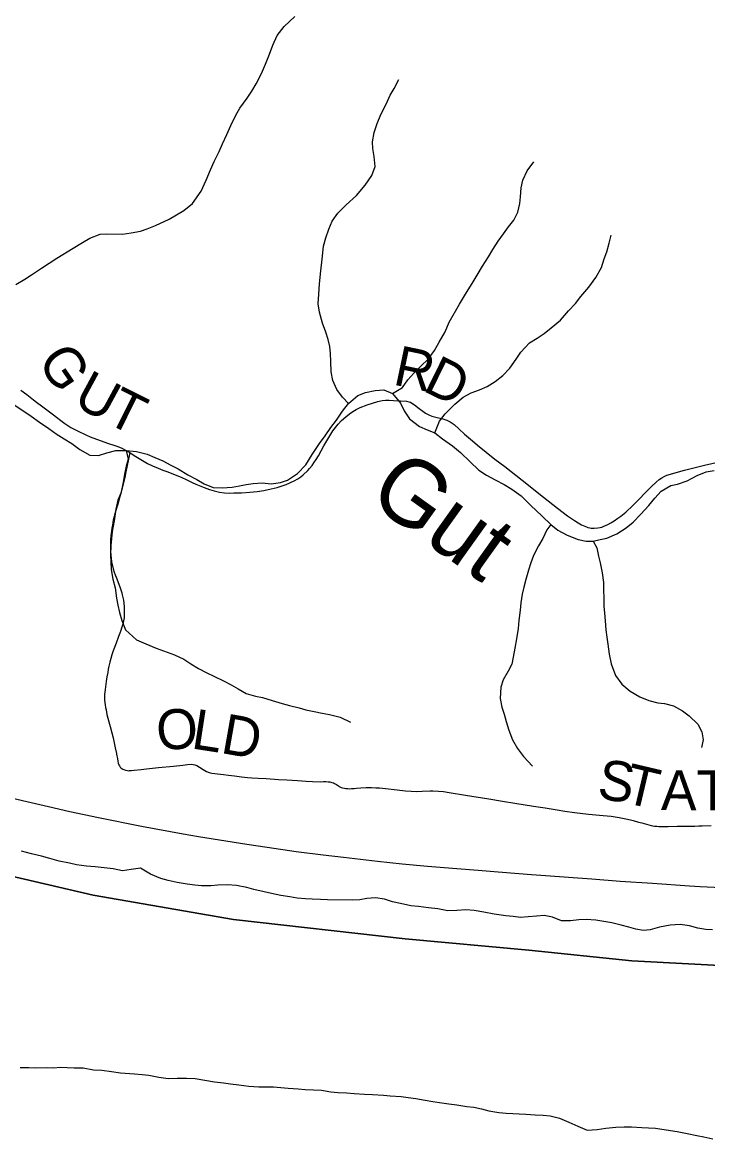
# Model space of a CAD drawing. Extents: x 1451455 to 1749751, y 218250 to 574981.
# Drawn here: x 1612625 to 1617763, y 236812 to 245182 of the extents above; entities that cross this region are included whole.
import ezdxf

# ---------------------------------------------------------------- set-up
doc = ezdxf.new("R2010")
doc.units = 0
for name, color, linetype in [('GM_X_County', 7, 'Continuous'), ('GM_X_Major_River', 7, 'Continuous'), ('GM_X_Minor_River', 7, 'Continuous'), ('GM_X_Minor_River_Text', 7, 'Continuous'), ('GM_X_Township', 7, 'Continuous'), ('GM_X_Township_Road', 7, 'Continuous'), ('GM_X_Township_Road_Text', 7, 'Continuous'), ('GM_X_US_Route', 7, 'Continuous')]:
    doc.layers.add(name, color=color, linetype=linetype)

msp = doc.modelspace()

# ---------------------------------------------------------------- linework, layer by layer
at = {"layer": 'GM_X_County'}
msp.add_lwpolyline([(1612273.7, 238843.2), (1613155.8, 238638.9), (1614207.9, 238456.6), (1615494, 238310.5), (1616422.2, 238226.5), (1617194.2, 238144.4), (1618374.4, 238082.4)], dxfattribs=at)
at = {"layer": 'GM_X_Major_River'}
for points in [[(1617799.7, 238378.2), (1617749.7, 238380.7), (1617689.7, 238391.5), (1617625.9, 238408.2), (1617555.9, 238417), (1617481.7, 238413.9), (1617401.4, 238396.8), (1617331.1, 238377.6), (1617281, 238374.2), (1617225.1, 238382.9), (1617171.2, 238397.5), (1617115.3, 238414.2), (1617045.4, 238431), (1616983.5, 238441.7), (1616923.5, 238450.4), (1616851.5, 238455.3), (1616797.3, 238451.9), (1616735.2, 238446.6), (1616667.1, 238445.4), (1616599.3, 238472.2), (1616537.4, 238485), (1616479.3, 238479.6), (1616417.1, 238474.4), (1616361, 238471), (1616305, 238477.6), (1616249, 238482.3), (1616163.1, 238495.3), (1616085.1, 238510.2), (1616013.2, 238523.1), (1615951.2, 238527.8), (1615883, 238522.6), (1615814.9, 238521.4), (1615739, 238534.3), (1615669, 238543.1), (1615595, 238552), (1615537, 238558.7), (1615459.1, 238575.6), (1615401.2, 238588.3), (1615339.4, 238607), (1615273.4, 238617.8), (1615207.3, 238612.6), (1615155.1, 238603.2), (1615101, 238599.8), (1614912.8, 238602), (1614860.7, 238604.6), (1614796.7, 238607.3), (1614746.7, 238609.9), (1614684.7, 238616.6), (1614630.7, 238625.3), (1614562.8, 238636.1), (1614492.8, 238650.9), (1614436.9, 238663.6), (1614361, 238680.5), (1614309.1, 238695.1), (1614229.2, 238710), (1614163.2, 238714.8), (1614091.1, 238713.6), (1614039, 238708.2), (1613966.9, 238707.1), (1613916.8, 238711.7), (1613860.9, 238720.3), (1613784.9, 238733.2), (1613719, 238748), (1613663.1, 238762.7), (1613585.4, 238795.6), (1613509.9, 238840.5), (1613441.7, 238831.3), (1613375.5, 238820.1), (1613305.6, 238834.9), (1613237.6, 238843.7), (1613171.6, 238850.5), (1613105.6, 238855.2), (1613031.6, 238866.1), (1612977.6, 238876.8), (1612899.8, 238893.7), (1612829.9, 238912.5), (1612768, 238929.2), (1612692.1, 238948.2), (1612618.3, 238969)], [(1612608.9, 237345.3), (1612673, 237346.5), (1612725, 237343.9), (1612807.1, 237345), (1612859.2, 237344.4), (1612911.3, 237347.8), (1612961.3, 237345.2), (1613013.4, 237342.6), (1613079.5, 237343.8), (1613159.4, 237328.9), (1613221.4, 237326.1), (1613293.4, 237315.3), (1613361.4, 237306.5), (1613465.4, 237297.3), (1613523.4, 237292.6), (1613573.4, 237288), (1613647.3, 237273.1), (1613719.3, 237262.3), (1613785.4, 237265.5), (1613855.5, 237266.7), (1613921.6, 237263.9), (1614065.4, 237238.2), (1614133.4, 237231.4), (1614185.4, 237222.8), (1614247.4, 237216.1), (1614323.4, 237207.2), (1614397.4, 237200.4), (1614447.4, 237199.8), (1614507.5, 237201.1), (1614563.5, 237196.4), (1614617.6, 237191.8), (1614693.6, 237186.9), (1614745.6, 237180.3), (1614807.6, 237177.6), (1614867.7, 237174.9), (1614937.6, 237164), (1614993.6, 237159.4), (1615055.7, 237156.7), (1615113.7, 237152), (1615189.7, 237147.1), (1615249.8, 237142.4), (1615331.8, 237137.4), (1615383.8, 237132.8), (1615463.9, 237127.9), (1615517.8, 237121.2), (1615575.8, 237114.6), (1615645.8, 237101.7), (1615701.7, 237091.1), (1615769.7, 237080.3), (1615823.7, 237073.6), (1615881.6, 237067), (1615957.6, 237054.1), (1616009.6, 237047.5), (1616067.5, 237036.8), (1616121.4, 237020.1), (1616197.4, 237009.2), (1616251.4, 237004.6), (1616399.4, 236994.9), (1616469.5, 236992), (1616529.5, 236989.4), (1616581.5, 236982.7), (1616653.4, 236965.9), (1616723.2, 236937), (1616790.9, 236906.2), (1616860.6, 236875.4), (1616934.7, 236880.5), (1616999, 236891.8), (1617075.1, 236898.9), (1617137.2, 236900.2), (1617193.3, 236901.5), (1617269.3, 236896.6), (1617319.4, 236894.1), (1617371.4, 236891.4), (1617451.4, 236878.5), (1617535.3, 236865.5), (1617609.2, 236850.6), (1617681.1, 236835.8), (1617735.1, 236827.1), (1617801, 236812.4)]]:
    msp.add_lwpolyline(points, dxfattribs=at)
at = {"layer": 'GM_X_Minor_River'}
for points in [[(1612576.9, 243215.9), (1612643.6, 243257.1), (1612694, 243288.6), (1612768.8, 243337.7), (1612825.4, 243377), (1612883.9, 243414.4), (1613005.1, 243489), (1613075.7, 243532.1), (1613130.2, 243563.5), (1613208.7, 243594.6), (1613258.8, 243595.9), (1613376.9, 243594.4), (1613441.1, 243603.6), (1613511.3, 243616.8), (1613561.6, 243634.2), (1613624, 243659.4), (1613724.8, 243706.2), (1613781.2, 243737.6), (1613835.7, 243770.9), (1613900.5, 243824.2), (1613965.8, 243915.5), (1614003, 243999.2), (1614036, 244074.9), (1614062.9, 244138.7), (1614100, 244214.4), (1614126.7, 244270.1), (1614157.7, 244339.8), (1614188.6, 244407.6), (1614225.7, 244485.2), (1614256.4, 244536.9), (1614309.5, 244612.4), (1614346.3, 244666), (1614379, 244719.7), (1614418.1, 244797.3), (1614449.1, 244867), (1614478.1, 244942.8), (1614503, 245010.6), (1614536, 245082.3), (1614589, 245149.8), (1614668.1, 245224.9)], [(1615071.3, 242323.2), (1615026, 242372), (1614982.8, 242428.8), (1614951.9, 242495.4), (1614940.9, 242561.7), (1614938.1, 242639.9), (1614935, 242700), (1614929.8, 242750.2), (1614918.6, 242804.5), (1614899.5, 242858.9), (1614874.5, 242927.4), (1614851.8, 243009.9), (1614842.8, 243072.2), (1614847.9, 243144.2), (1614853.1, 243222.3), (1614862.6, 243318.4), (1614872, 243406.4), (1614883.5, 243502.4), (1614900.5, 243566.3), (1614921.5, 243630), (1614948.5, 243691.8), (1614989.5, 243751.2), (1615052.5, 243814.4), (1615129.7, 243883.4), (1615195, 243960.5), (1615246.1, 244033.9), (1615269.2, 244099.6), (1615262.4, 244175.9), (1615253.3, 244236.1), (1615250.1, 244286.3), (1615263.2, 244356.2), (1615286.3, 244424), (1615313.3, 244489.7), (1615352.6, 244569.2), (1615381.7, 244634.9), (1615412.5, 244686.5), (1615447.6, 244754.1)], [(1615400.8, 242398.3), (1615475.5, 242445.2), (1615514.5, 242500.7), (1615561.3, 242552.1), (1615616.2, 242605.4), (1615667, 242656.7), (1615714.1, 242722.1), (1615749.1, 242783.7), (1615794.3, 242861.1), (1615825.5, 242932.8), (1615903.7, 243067.9), (1615955.1, 243155.2), (1615998.2, 243222.7), (1616035.2, 243286.3), (1616074.3, 243353.8), (1616119.4, 243423.2), (1616152.3, 243478.9), (1616193.3, 243540.3), (1616232.2, 243595.9), (1616269, 243647.4), (1616309.9, 243698.9), (1616338.9, 243758.5), (1616355.9, 243824.4), (1616358.7, 243874.4), (1616365.7, 243940.5), (1616378.6, 243998.4), (1616409.8, 244068), (1616458.9, 244135.4)], [(1615716.5, 242104.9), (1615751.9, 242192.5), (1615794.7, 242245.9), (1615867.9, 242319), (1615928.8, 242372.1), (1615989.4, 242403.3), (1616051.8, 242426.3), (1616110.2, 242451.5), (1616170.9, 242488.6), (1616227.6, 242533.9), (1616280.5, 242589.1), (1616327.6, 242656.5), (1616362.5, 242708.1), (1616427.6, 242779.3), (1616484.2, 242814.5), (1616536.8, 242849.7), (1616589.5, 242891), (1616660.5, 242948), (1616719.7, 243019.2), (1616772.5, 243072.5), (1616813.4, 243126), (1616872.6, 243197.2), (1616923.7, 243268.6), (1616967, 243344.1), (1616988, 243407.9), (1617006.8, 243461.7), (1617025.9, 243525.5), (1617038.8, 243585.4)], [(1612562.8, 242313.7), (1612628.2, 242270.6), (1612689.7, 242229.5), (1612753, 242184.5), (1612824.3, 242137.3), (1612877.7, 242096.4), (1612939.2, 242059.4), (1612996.7, 242024.4), (1613056.1, 241979.4), (1613129.5, 241936.2), (1613195.5, 241933.2), (1613257.9, 241954.3), (1613326.2, 241971.3), (1613404.3, 241972.1), (1613480.2, 241962.9), (1613560, 241943.6), (1613617.6, 241918.7), (1613677.3, 241893.7), (1613738.9, 241862.7), (1613792.5, 241833.9), (1613865.8, 241788.6), (1613933.4, 241753.5), (1613986.9, 241720.6), (1614056.5, 241693.5), (1614122.6, 241692.5), (1614198.7, 241697.4), (1614252.9, 241706.5), (1614303.1, 241717.8), (1614355.3, 241725), (1614423.4, 241728), (1614491.4, 241722.9), (1614559.6, 241731.9), (1614611.9, 241749.1), (1614688.7, 241798), (1614749.8, 241865.2), (1614797.1, 241940.6), (1614852.4, 242024), (1614895.3, 242081.4), (1614938.4, 242144.9), (1614979.3, 242198.4), (1615026.3, 242265.8), (1615071.3, 242323.2), (1615140.3, 242384.3), (1615196.7, 242405.4), (1615271, 242422.3), (1615335.1, 242425.3), (1615400.8, 242398.3), (1615459.7, 242327.2), (1615488.8, 242268.7), (1615527.9, 242210), (1615603.1, 242152.7), (1615660.8, 242127.8), (1615716.5, 242104.9), (1615775.8, 242057.9), (1615849.1, 242006.6), (1615910.3, 241955.6), (1615983.3, 241886.3), (1616048.4, 241825.2), (1616103.9, 241786.3), (1616169.4, 241751.2), (1616236.9, 241716.1), (1616294.4, 241681.1), (1616365.7, 241631.9), (1616434.6, 241560.8), (1616523.5, 241479.2), (1616586.6, 241418.1), (1616639.9, 241375.2), (1616709.4, 241336.1), (1616791, 241304.8), (1616852.8, 241291.8), (1616904.9, 241293), (1616957.1, 241304.2), (1617007.3, 241313.5), (1617081.9, 241346.4), (1617152.7, 241391.4), (1617203.4, 241434.7)], [(1613404.3, 241972.1), (1613419.3, 241907.7), (1613404.4, 241853.9), (1613391.5, 241793.9), (1613380.5, 241732), (1613363.3, 241652.1), (1613340.4, 241598.3), (1613325.4, 241532.4), (1613314, 241444.4), (1613298.7, 241364.5), (1613289.1, 241260.4), (1613286, 241190.3), (1613289.2, 241136.2), (1613290.3, 241080), (1613303.2, 241007.7), (1613320.1, 240941.3), (1613331, 240865), (1613340.2, 240812.8), (1613353.3, 240756.4), (1613370.4, 240698.1), (1613399.3, 240627.5), (1613480.2, 240552.1), (1613549.8, 240521), (1613627.4, 240489.7), (1613683.1, 240468.8), (1613764.7, 240439.5), (1613834.3, 240406.4), (1613887.8, 240373.5), (1613945.3, 240338.5), (1614006.9, 240305.5), (1614060.5, 240280.6), (1614134.1, 240245.4), (1614191.6, 240214.5), (1614243.2, 240183.6), (1614302.7, 240150.7), (1614372.5, 240129.5), (1614424.3, 240118.7), (1614498.1, 240097.6), (1614571.8, 240074.4), (1614627.6, 240059.5), (1614699.4, 240042.4), (1614751.2, 240027.5), (1614813.1, 240014.6), (1614872.9, 240001.6), (1614928.8, 239992.7), (1615008.6, 239973.5), (1615086.1, 239934.2)], [(1617203.4, 241434.7), (1617262.4, 241493.9), (1617321.4, 241559.1), (1617368.3, 241614.5), (1617415.2, 241667.9), (1617487.9, 241708.9), (1617538.1, 241720.1), (1617608.6, 241745.1), (1617683.3, 241784), (1617751.8, 241811), (1617812, 241822.1)], [(1616586.6, 241418.1), (1616557.9, 241376.5), (1616526.8, 241310.9), (1616494, 241257.2), (1616456.8, 241183.7), (1616437.9, 241129.9), (1616419, 241074), (1616399.9, 241004.2), (1616385, 240946.3), (1616372.2, 240894.4), (1616363.2, 240830.4), (1616356.3, 240774.4), (1616347.1, 240696.4), (1616342.2, 240636.3), (1616329, 240560.4), (1616317.9, 240490.4), (1616304.8, 240422.5), (1616294, 240370.5), (1616267.1, 240316.9), (1616230, 240251.3), (1616211.2, 240197.5), (1616207.9, 240111.4), (1616220.9, 240047), (1616238.1, 239994.7), (1616253.2, 239940.3), (1616272.2, 239873.9), (1616301.1, 239801.3), (1616336.2, 239738.7), (1616383.3, 239677.8), (1616450.2, 239604.6)], [(1616904.9, 241293), (1616932.1, 241242.5), (1616945.2, 241180.2), (1616958.4, 241129.9), (1616973.3, 241055.5), (1616982.1, 240981.2), (1616983.3, 240929.1), (1616984.2, 240858.9), (1616985.4, 240804.8), (1616988.6, 240752.6), (1616993.7, 240694.5), (1617000.6, 240626.2), (1617007.8, 240572), (1617014.9, 240519.8), (1617023.8, 240445.5), (1617038.7, 240371.1), (1617071.3, 240284.4), (1617120.4, 240219.6), (1617181.6, 240166.5), (1617255, 240125.3), (1617322.6, 240096.2), (1617388.4, 240079.2), (1617440.4, 240074.4), (1617508.2, 240057.3), (1617573.7, 240020.2), (1617625.2, 239983.4), (1617690.2, 239920.2), (1617719.4, 239863.7), (1617728.4, 239803.4), (1617717.5, 239745.5)]]:
    msp.add_lwpolyline(points, dxfattribs=at)
at = {"layer": 'GM_X_Township'}
msp.add_lwpolyline([(1618374.4, 238082.4), (1617194.2, 238144.4), (1616422.2, 238226.5), (1615494, 238310.5), (1614207.9, 238456.6), (1613155.8, 238638.9), (1612273.7, 238843.2)], dxfattribs=at)
at = {"layer": 'GM_X_Township_Road'}
for points in [[(1612614.2, 242424.6), (1612658, 242391.2), (1612709.4, 242351.9), (1612731.8, 242334.8), (1612768.1, 242307.1), (1612808.2, 242276.5), (1612858.1, 242238.4), (1612880.2, 242221), (1612912.8, 242195.9), (1612942.3, 242174.1), (1612988.7, 242143.3), (1613038.2, 242118.1), (1613099.9, 242089.1), (1613132.4, 242075.1), (1613181.5, 242055.7), (1613270.4, 242025.3), (1613309.9, 242012.6), (1613340.7, 242002.7), (1613370.3, 241989.6), (1613429.9, 241956.6)], [(1613429.9, 241956.6), (1613463.6, 241934.9), (1613525.2, 241896.3), (1613563.7, 241875), (1613600.4, 241856.9), (1613642.8, 241839.5), (1613677.1, 241825.1), (1613716.2, 241810.8), (1613771.3, 241789.1), (1613814.3, 241771.8), (1613858.8, 241752.7), (1613896.8, 241731.8), (1613926.7, 241718.1), (1613950, 241708.3), (1613989.2, 241693.2), (1614008.7, 241685.8), (1614028.7, 241678.9), (1614063.6, 241668.3), (1614103.5, 241660.2), (1614140.8, 241655.2), (1614180, 241652.7), (1614211.5, 241653.5), (1614267.2, 241655.2), (1614329.4, 241659.3), (1614384.8, 241664.8), (1614436.6, 241672.5), (1614491.3, 241683.1), (1614535.7, 241694), (1614573.3, 241705.5), (1614603.9, 241717.2), (1614662.5, 241743.6), (1614689.3, 241758.5), (1614712.3, 241774.1), (1614730.4, 241788.4), (1614765.8, 241821.4), (1614778.3, 241835.7), (1614797.6, 241860), (1614810.7, 241880), (1614828.1, 241904.9), (1614844.3, 241932.2), (1614884.9, 242006), (1614930.5, 242081.9), (1614953.1, 242118), (1614972.3, 242144.6), (1614993.4, 242169.8), (1615018.4, 242195.7), (1615050, 242224.4), (1615078.1, 242247.1), (1615102.3, 242263.9), (1615127.8, 242278.7), (1615157.4, 242292.8), (1615209.2, 242313.5), (1615249.5, 242327.4), (1615290.6, 242338.9), (1615322.7, 242345.7), (1615348.7, 242349), (1615374.9, 242349.7), (1615407.7, 242347.6), (1615460, 242343.4), (1615505.8, 242340.6), (1615522, 242337.6), (1615534.3, 242333.4), (1615546, 242327.4), (1615564.9, 242314.5), (1615600.7, 242285.7), (1615626.4, 242265.3), (1615648.2, 242250.8), (1615671.3, 242238.3), (1615695.6, 242228.5), (1615724, 242220.4), (1615778.5, 242208.4), (1615806.6, 242199.8), (1615833.1, 242187.2), (1615861.9, 242165.8), (1615898.6, 242132.9), (1615939.6, 242095), (1615999.2, 242043.5), (1616037.3, 242012.4), (1616167.8, 241907.9), (1616242.5, 241851.9), (1616371.9, 241750.3), (1616532.5, 241622.2), (1616637.8, 241538.2), (1616711.9, 241482.8), (1616764, 241447.7), (1616791.4, 241429.5), (1616817.1, 241415.2), (1616842.1, 241403.5), (1616853.7, 241398.6), (1616865.6, 241395), (1616878.9, 241391.9), (1616890.5, 241390.4), (1616901.7, 241389.4), (1616913.4, 241389.7), (1616939.6, 241391.7), (1616956.3, 241394.6), (1616969.1, 241397.6), (1616980.5, 241401.5), (1616996.9, 241408.4), (1617015.2, 241417.2), (1617037.2, 241429.6), (1617063, 241445.4), (1617089.1, 241463.4), (1617112.8, 241480.3), (1617148.5, 241508.8), (1617201.7, 241559.4), (1617224.6, 241582.4), (1617256.2, 241615.5), (1617287.3, 241647.9), (1617342.2, 241702), (1617377.7, 241735.1), (1617400.3, 241753.7), (1617419, 241766.5), (1617436, 241776.2), (1617456.7, 241785.5), (1617484.4, 241795.2), (1617544, 241812.5), (1617588.7, 241823.5), (1617738.4, 241860.5), (1617968.5, 241914.1)], [(1613429.9, 241956.6), (1613420.2, 241906.8), (1613410.7, 241859.5), (1613401.1, 241812.5), (1613394.6, 241782), (1613387.8, 241749.7), (1613378.1, 241710.9), (1613364.7, 241659.3), (1613352.4, 241616), (1613339.5, 241569.9), (1613323.8, 241514.3), (1613306.5, 241450.1), (1613299.5, 241412.7), (1613295.2, 241388.9), (1613292.1, 241368.9), (1613289.6, 241349), (1613287.8, 241331.6), (1613286.1, 241302.1), (1613284.8, 241273.9), (1613284.8, 241241.3), (1613286, 241217.5), (1613287.7, 241184.9), (1613289.6, 241164.1), (1613292.9, 241139.4), (1613295.6, 241124.1), (1613299.5, 241107.4), (1613304.7, 241085.5), (1613312.7, 241060.2), (1613319.5, 241040.4), (1613328.2, 241021.7), (1613355.1, 240950.5), (1613363.8, 240927.5), (1613369.8, 240904.1), (1613373.7, 240890.2), (1613378.1, 240869.8), (1613382, 240849), (1613385, 240828.1), (1613387.7, 240799.5), (1613388.9, 240774.7), (1613389.4, 240747.4), (1613388.9, 240733.9), (1613387.2, 240716.2), (1613383.7, 240694), (1613378.1, 240670.1), (1613369.4, 240640.2), (1613362.9, 240621.4), (1613355.1, 240601.6), (1613346, 240577.2), (1613327.7, 240527.8), (1613306.9, 240470.5), (1613301.8, 240454.7), (1613296.5, 240438.8), (1613289.1, 240412.3), (1613281.3, 240383.7), (1613274.4, 240355.8), (1613269.1, 240331.1), (1613264.8, 240306.8), (1613258.7, 240274.7), (1613253.1, 240240.9), (1613250.1, 240220.3), (1613247.5, 240200.1), (1613245.3, 240180.6), (1613243.1, 240158.4), (1613241.9, 240145.3), (1613240.9, 240132.4), (1613241.4, 240118.9), (1613241.8, 240099.8), (1613243.1, 240082.5), (1613245.3, 240063.8), (1613248.3, 240045.8), (1613252.2, 240026.5), (1613259.2, 239993.1), (1613272.6, 239938.4), (1613282.6, 239903), (1613296.1, 239855), (1613306.1, 239817.6), (1613321.2, 239743.1), (1613329.9, 239698.9), (1613330.6, 239695.4)], [(1613330.6, 239695.4), (1613337.3, 239661), (1613340.3, 239641.5), (1613344.2, 239626.7), (1613347.7, 239614.6), (1613352.5, 239606.8), (1613357.3, 239598.4), (1613362.9, 239591.8), (1613370.8, 239586.7), (1613377.6, 239582.5), (1613386.3, 239579)], [(1613386.3, 239579), (1613398.9, 239574.2), (1613412.8, 239571.6), (1613421.9, 239571.2), (1613428.9, 239571.6), (1613443.2, 239572.9), (1613461.9, 239574.6), (1613515.3, 239579.9), (1613554.7, 239584.6), (1613646.3, 239594.6), (1613757, 239604.1), (1613829.1, 239612.1), (1613863.9, 239617.3), (1613889.7, 239619.8), (1613905.7, 239618.8), (1613918.1, 239615.7), (1613932.9, 239609.4), (1613952.2, 239597.4), (1613979.6, 239579.9), (1614005.5, 239565.9), (1614026.7, 239557.4), (1614045.6, 239552.5), (1614068.6, 239549), (1614088.8, 239547.2), (1614132.7, 239541.8), (1614169.6, 239537.3), (1614214.5, 239531.7), (1614267, 239525.6), (1614311.7, 239520.8), (1614344.7, 239517.8), (1614392, 239515.4), (1614451.8, 239511.8), (1614544.4, 239506.2), (1614607.2, 239502.7), (1614686.6, 239496.5), (1614752.2, 239491.7), (1614800.4, 239489.6), (1614861.2, 239488.7), (1614882.9, 239489.6), (1614901.5, 239490.5), (1614918.5, 239488.7), (1614929.7, 239487), (1614945.4, 239483.5), (1614958.4, 239479.1), (1614964.3, 239476.3), (1614971.2, 239473), (1614979.2, 239468.7), (1614986.6, 239463.5), (1614995.3, 239456.6), (1614999.6, 239453.6), (1615005.7, 239449.6), (1615015.3, 239444.9), (1615025.3, 239442), (1615039.7, 239439.2), (1615051.2, 239437.7), (1615064.8, 239437), (1615079.9, 239436.3), (1615093.4, 239437.2), (1615112, 239438.4), (1615129.4, 239439.2), (1615163.9, 239442), (1615202.7, 239444.9), (1615242.9, 239445.6), (1615274.5, 239443.5), (1615303.4, 239441.8), (1615346.8, 239438.8), (1615435.8, 239427.5), (1615497.5, 239420.1), (1615539.6, 239417.5), (1615577.7, 239416.2), (1615622.9, 239417.5), (1615682.5, 239419.2), (1615701.9, 239419.7), (1615744.7, 239418.5), (1615783.1, 239414.9), (1615824.1, 239408.8), (1615948.2, 239388.4), (1616122.4, 239359.8), (1616224.9, 239342.9), (1616318.6, 239328), (1616456.8, 239305.9), (1616546, 239292.5), (1616634.6, 239277.8), (1616692.3, 239268.6), (1616763.9, 239257.4), (1616870.5, 239244.4), (1616979.7, 239234.6), (1617039.6, 239229.2), (1617099, 239220.9), (1617149.9, 239210.9), (1617184.5, 239202.7), (1617203.7, 239196.5), (1617244.9, 239186.1), (1617270.2, 239179.6), (1617286, 239175.6), (1617339.4, 239161.4), (1617365, 239156.4), (1617382, 239154.1), (1617397.6, 239153.2), (1617433.7, 239151.6), (1617466.5, 239152.7), (1617535.2, 239155.8), (1617587.7, 239155.8), (1617665.8, 239156.2), (1617695.9, 239157.2), (1617722.1, 239158.1), (1617788.4, 239160.6)]]:
    msp.add_lwpolyline(points, dxfattribs=at)
at = {"layer": 'GM_X_US_Route'}
for points in [[(1612370.4, 239408.7), (1612625.6, 239348.2), (1612820.8, 239303.6), (1612980.3, 239266), (1613195.4, 239221.2), (1613519, 239156.4), (1613830.8, 239097.8), (1613946.2, 239078.6), (1614308.8, 239019.4), (1614461.3, 238997.5), (1614678.9, 238966.5), (1614880.6, 238941.2), (1615033.6, 238921.9), (1615287.6, 238892.5), (1615473.7, 238874), (1615663.1, 238856.4), (1615882, 238837.7), (1616042.3, 238825.4), (1616163.3, 238815.7), (1616346.4, 238801), (1616441.3, 238794.1), (1616513.3, 238788.7), (1616895.3, 238759.6)], [(1616895.3, 238759.6), (1617107.3, 238743.5), (1617350.8, 238727.4), (1617627.9, 238707.9), (1617707.4, 238703.2), (1617917.1, 238693.2), (1618170.9, 238680.9), (1618349.9, 238667.3), (1618546.6, 238648.2), (1618656.8, 238636), (1618743.2, 238625.1), (1618838.5, 238612.2), (1618948.7, 238595.2), (1619074.6, 238574.1), (1619235.3, 238543.1), (1619392.7, 238509.9), (1619600.8, 238459.9), (1619813.1, 238406.1), (1619981.4, 238363.6), (1620185.2, 238311.5), (1620191.4, 238309.8)]]:
    msp.add_lwpolyline(points, dxfattribs=at)

# ---------------------------------------------------------------- texts
at = {"layer": 'GM_X_Minor_River_Text'}
msp.add_text('Gut', height=500, rotation=324.46983, dxfattribs=at).set_placement((1615198.8, 241601.2))
at = {"layer": 'GM_X_Township_Road_Text'}
for s, rotation, p in [('G', 304.12123, (1612730.9, 242641.6)), ('R', 348.11963, (1615395.9, 242467.6)), ('D', 333.78643, (1615618.3, 242423.3)), ('U', 331.55802, (1612994.2, 242318.7)), ('T', 333.50794, (1613236.3, 242187.9)), ('O', 2.89124, (1613636, 239725.3)), ('L', 351.23486, (1613883.6, 239739.5)), ('D', 349.95589, (1614103.6, 239705.6)), ('S', 351.90904, (1616927.6, 239363.7)), ('T', 346.682, (1617120.9, 239336.5)), ('A', 359.53398, (1617412.1, 239276)), ('T', 0.29419, (1617680.4, 239273.9))]:
    msp.add_text(s, height=300, rotation=rotation, dxfattribs=at).set_placement(p)

doc.saveas('drawing.dxf')
